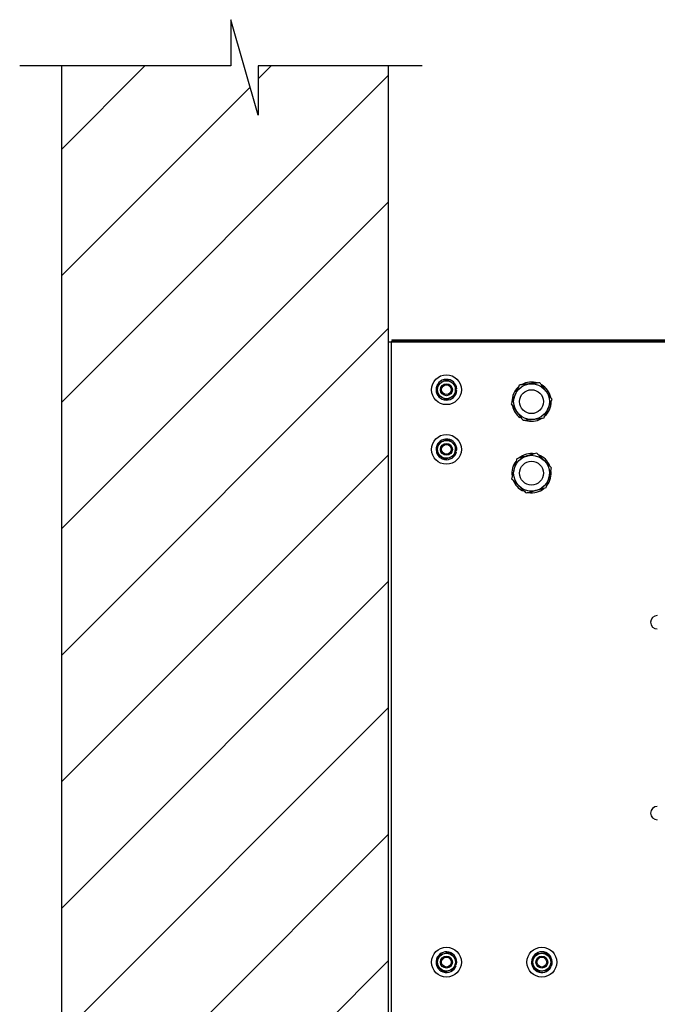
# Model space of a CAD drawing. Header units: inches. Extents: x 170 to 288, y 234 to 248.
# Tile 453 of 480: x 259.185 to 260.077, y 244.264 to 245.64. Entities that reach past the tile are written whole.
import ezdxf

# ---------------------------------------------------------------- set-up
doc = ezdxf.new("R2010")
doc.units = ezdxf.units.IN
doc.header["$LTSCALE"] = 0.25
doc.header["$MEASUREMENT"] = 0
doc.layers.add('ANNOTATIONS', color=1, linetype='Continuous')
doc.layers.add('STANDARD Z GUIDE MOTOR RH', color=7, linetype='Continuous')
doc.styles.add('ARIAL', font='arial.ttf', dxfattribs={"height": 0.09375})
doc.dimstyles.new('STANDARD$0', dxfattribs={"dimtxt": 0.09375, "dimasz": 0.09375, "dimexe": 0.03125, "dimexo": 0.046875, "dimgap": 0.09, "dimtad": 0, "dimtih": 1, "dimtoh": 1, "dimdec": 4, "dimzin": 0, "dimdsep": 46, "dimtxsty": 'ARIAL', "dimcen": 0.09, "dimadec": 0, "dimazin": 0, "dimtfac": 1, "dimtdec": 4, "dimtofl": 0, "dimtmove": 0, "dimatfit": 1, "dimfxl": 1, "dimtolj": 1, "dimtzin": 0, "dimarcsym": 0})

# ---------------------------------------------------------------- blocks, each defined once
blk = doc.blocks.new('*D54')
at = {"layer": 'ANNOTATIONS', "color": 0, "lineweight": -2, "transparency": 16777216}
for p, q in [((260.8644, 245.1923), (261.4626, 245.1923)), ((261.4314, 245.0986), (261.4314, 244.8066)), ((261.4314, 244.2375), (261.4314, 244.5295)), ((259.7477, 244.1438), (261.4626, 244.1438))]:
    blk.add_line(p, q, dxfattribs=at)
at = {"layer": 'ANNOTATIONS', "color": 0, "transparency": 16777216}
for points in [[(261.4158, 245.0986), (261.447, 245.0986), (261.4314, 245.1923)], [(261.4158, 244.2375), (261.447, 244.2375), (261.4314, 244.1438)]]:
    blk.add_solid(points, dxfattribs=at)
at = {"layer": 'defpoints', "color": 0, "transparency": 16777216}
for p in [(260.8175, 245.1923), (261.4314, 245.1923), (259.7008, 244.1438)]:
    blk.add_point(p, dxfattribs=at)
at = {"layer": 'ANNOTATIONS', "color": 0, "transparency": 16777216, "insert": (261.4314, 244.6681), "char_height": 0.09375, "attachment_point": 5, "style": 'ARIAL'}
blk.add_mtext('\\A1;HEADROOM', dxfattribs=at)

msp = doc.modelspace()

# ---------------------------------------------------------------- hatches: boundary and pattern name
at = {"layer": 'STANDARD Z GUIDE MOTOR RH'}
h = msp.add_hatch(dxfattribs=at)
h.set_pattern_fill('ANSI31', color=256)
h.set_pattern_definition([(45, (74.94964, 0), (-0.08838835, 0.08838835), [])])
h.paths.add_polyline_path([(259.70081, 245.57528), (259.51879, 245.57528), (259.51879, 245.50658), (259.48038, 245.63994), (259.48038, 245.57528), (259.24389, 245.57528), (259.24389, 244.14378), (259.70081, 244.14378)])

# ---------------------------------------------------------------- linework, layer by layer
for p, q in [((259.51879, 245.50658), (259.48038, 245.63994)), ((259.48038, 245.63994), (259.48038, 245.57528)), ((259.48038, 245.57528), (259.18519, 245.57528)), ((259.24389, 240.13944), (259.24389, 245.57528)), ((259.74777, 245.57528), (259.51879, 245.57528)), ((259.51879, 245.57528), (259.51879, 245.50658)), ((259.70081, 240.13944), (259.70081, 245.57528)), ((259.70103, 245.19505), (259.70081, 245.19505)), ((260.90061, 245.18944), (259.70081, 245.18944)), ((259.70478, 245.18944), (259.70478, 244.18944)), ((259.7057, 245.19232), (260.81748, 245.19232)), ((259.7057, 245.19232), (259.7057, 245.1916)), ((259.7057, 245.1916), (260.90133, 245.1916)), ((259.7057, 245.19016), (259.7057, 245.19088)), ((259.7057, 245.19088), (260.90133, 245.19088)), ((259.7057, 245.19016), (260.90081, 245.19016)), ((259.79436, 245.12376), (259.7963, 245.12391)), ((259.79436, 245.12179), (259.7963, 245.12164)), ((259.88537, 245.0849), (259.88465, 245.08392)), ((259.79405, 245.03649), (259.79594, 245.03603)), ((259.79436, 245.03843), (259.7963, 245.03828)), ((259.88892, 244.98272), (259.88837, 244.98164)), ((259.79357, 244.3183), (259.79539, 244.3176)), ((259.79413, 244.32018), (259.79603, 244.31978)), ((259.92612, 244.31662), (259.92781, 244.31567)), ((259.92695, 244.31841), (259.92877, 244.31773))]:
    msp.add_line(p, q, dxfattribs=at)
for centre, radius in [((259.78186, 245.12278), 0.02083), ((259.78186, 245.12278), 0.0125), ((259.78186, 245.12278), 0.00833), ((259.78186, 245.12278), 0.00681), ((259.90081, 245.10611), 0.025), ((259.90081, 245.10611), 0.01667), ((259.78186, 245.03944), 0.02083), ((259.78186, 245.03944), 0.0125), ((259.78186, 245.03944), 0.00833), ((259.78186, 245.03944), 0.00681), ((259.90081, 245.00611), 0.025), ((259.90081, 245.00611), 0.01667), ((259.78186, 244.32278), 0.02083), ((259.78186, 244.32278), 0.0125), ((259.9152, 244.32278), 0.02083), ((259.9152, 244.32278), 0.0125), ((259.78186, 244.32278), 0.00833), ((259.78186, 244.32278), 0.00681), ((259.9152, 244.32278), 0.00833), ((259.9152, 244.32278), 0.00681)]:
    msp.add_circle(centre, radius, dxfattribs=at)
for centre, radius, start, end in [((259.78186, 245.12278), 0.01448, 4.5, 355.5), ((259.90081, 245.10611), 0.02745, 72.27817, 119.75608), ((259.90081, 245.10611), 0.02745, 132.46555, 179.69006), ((259.90081, 245.10611), 0.02745, 12.05139, 59.83402), ((259.90081, 245.10611), 0.02745, 311.92135, 359.92293), ((259.90081, 245.10611), 0.02745, 192.61767, 233.92882), ((259.90081, 245.10611), 0.02745, 252.00411, 300.02196), ((259.78186, 245.03944), 0.01448, 355.3771, 346.3771), ((259.90081, 245.00611), 0.02745, 141.58845, 188.81296), ((259.90081, 245.00611), 0.02745, 81.40108, 128.87898), ((259.90081, 245.00611), 0.02745, 21.17429, 68.95692), ((259.90081, 245.00611), 0.02745, 321.04425, 9.04584), ((259.90081, 245.00611), 0.02745, 201.74057, 243.05172), ((259.90081, 245.00611), 0.02745, 261.12701, 309.14486), ((260.07666, 244.79778), 0.00938, 90, 270), ((260.07666, 244.53111), 0.00938, 90, 270), ((259.78186, 244.32278), 0.01448, 348.06164, 339.06164), ((259.9152, 244.32278), 0.01448, 339.59256, 330.59256)]:
    msp.add_arc(centre, radius, start, end, dxfattribs=at)
for points, knots in [([(259.76936, 245.12999), (259.77034, 245.13056), (259.77231, 245.1317), (259.77448, 245.13295), (259.77558, 245.13359), (259.77561, 245.1336)], [0, 0, 0, 0, 0.4843352, 0.9863241, 1, 1, 1, 1]), ([(259.77561, 245.1336), (259.77649, 245.13411), (259.77827, 245.13514), (259.78034, 245.13633), (259.78152, 245.13701), (259.78186, 245.13721)], [0, 0, 0, 0, 0.4062908, 0.8272692, 1, 1, 1, 1]), ([(259.78186, 245.13721), (259.78284, 245.13665), (259.78481, 245.13551), (259.78698, 245.13426), (259.78808, 245.13362), (259.78811, 245.1336)], [0, 0, 0, 0, 0.4843352, 0.9863241, 1, 1, 1, 1]), ([(259.78811, 245.1336), (259.78899, 245.1331), (259.79077, 245.13207), (259.79284, 245.13087), (259.79402, 245.13019), (259.79436, 245.12999)], [0, 0, 0, 0, 0.4062908, 0.8272671, 1, 1, 1, 1]), ([(259.76936, 245.12278), (259.76936, 245.12294), (259.76936, 245.12402), (259.76936, 245.12604), (259.76936, 245.12827), (259.76936, 245.12957), (259.76936, 245.12999)], [0, 0, 0, 0, 0.0665254, 0.4352803, 0.8145457, 1, 1, 1, 1]), ([(259.76936, 245.11556), (259.76936, 245.11617), (259.76936, 245.11762), (259.76936, 245.12003), (259.76936, 245.12185), (259.76936, 245.12278)], [0, 0, 0, 0, 0.26545671, 0.62807837, 1, 1, 1, 1]), ([(259.79436, 245.12278), (259.79436, 245.12294), (259.79436, 245.12402), (259.79436, 245.12604), (259.79436, 245.12827), (259.79436, 245.12957), (259.79436, 245.12999)], [0, 0, 0, 0, 0.0665254, 0.4352803, 0.8145457, 1, 1, 1, 1]), ([(259.79436, 245.11556), (259.79436, 245.11617), (259.79436, 245.11762), (259.79436, 245.12003), (259.79436, 245.12185), (259.79436, 245.12278)], [0, 0, 0, 0, 0.26545671, 0.62807837, 1, 1, 1, 1]), ([(259.88374, 245.12939), (259.88283, 245.12733), (259.88146, 245.12421), (259.87952, 245.11979), (259.87849, 245.11744), (259.87796, 245.11624), (259.87793, 245.11617)], [0, 0, 0, 0, 0.4839126, 0.7351938, 0.9863448, 1, 1, 1, 1]), ([(259.89809, 245.13096), (259.89776, 245.13093), (259.89561, 245.13069), (259.89159, 245.13025), (259.88716, 245.12976), (259.88458, 245.12948), (259.88374, 245.12939)], [0, 0, 0, 0, 0.06653236, 0.4352829, 0.81455329, 1, 1, 1, 1]), ([(259.91243, 245.13254), (259.91122, 245.1324), (259.90834, 245.13209), (259.90355, 245.13156), (259.89992, 245.13116), (259.89809, 245.13096)], [0, 0, 0, 0, 0.265458, 0.6280751, 1, 1, 1, 1]), ([(259.92097, 245.1209), (259.91978, 245.12253), (259.91734, 245.12585), (259.91451, 245.1297), (259.9129, 245.1319), (259.91243, 245.13254)], [0, 0, 0, 0, 0.40628858, 0.82726795, 1, 1, 1, 1]), ([(259.92951, 245.10926), (259.92818, 245.11107), (259.92616, 245.11382), (259.92331, 245.11772), (259.92179, 245.11978), (259.92101, 245.12084), (259.92097, 245.1209)], [0, 0, 0, 0, 0.4839122, 0.7351923, 0.9863399, 1, 1, 1, 1]), ([(259.77561, 245.11195), (259.77474, 245.11246), (259.77296, 245.11349), (259.77089, 245.11468), (259.76971, 245.11536), (259.76936, 245.11556)], [0, 0, 0, 0, 0.40629596, 0.82726927, 1, 1, 1, 1]), ([(259.78186, 245.10834), (259.78089, 245.10891), (259.77891, 245.11005), (259.77675, 245.1113), (259.77564, 245.11194), (259.77561, 245.11195)], [0, 0, 0, 0, 0.4843425, 0.9863264, 1, 1, 1, 1]), ([(259.78811, 245.11195), (259.78724, 245.11145), (259.78546, 245.11042), (259.78339, 245.10922), (259.78221, 245.10854), (259.78186, 245.10834)], [0, 0, 0, 0, 0.4062908, 0.8272692, 1, 1, 1, 1]), ([(259.79436, 245.11556), (259.79339, 245.115), (259.79141, 245.11386), (259.78925, 245.11261), (259.78814, 245.11197), (259.78811, 245.11195)], [0, 0, 0, 0, 0.4843374, 0.9863264, 1, 1, 1, 1]), ([(259.87793, 245.11617), (259.87711, 245.11432), (259.87546, 245.11056), (259.87353, 245.10618), (259.87244, 245.10369), (259.87212, 245.10296)], [0, 0, 0, 0, 0.4062897, 0.8272654, 1, 1, 1, 1]), ([(259.9237, 245.09605), (259.92451, 245.0979), (259.92617, 245.10166), (259.92809, 245.10604), (259.92919, 245.10854), (259.92951, 245.10926)], [0, 0, 0, 0, 0.4062912, 0.82726901, 1, 1, 1, 1]), ([(259.87212, 245.10296), (259.87345, 245.10115), (259.87546, 245.0984), (259.87832, 245.09451), (259.87984, 245.09244), (259.88062, 245.09138), (259.88066, 245.09132)], [0, 0, 0, 0, 0.4839098, 0.7351915, 0.9863398, 1, 1, 1, 1]), ([(259.91789, 245.08284), (259.91879, 245.08489), (259.92017, 245.08801), (259.92211, 245.09244), (259.92314, 245.09478), (259.92367, 245.09599), (259.9237, 245.09605)], [0, 0, 0, 0, 0.4839123, 0.7351939, 0.98634, 1, 1, 1, 1]), ([(259.88066, 245.09132), (259.88185, 245.08969), (259.88429, 245.08638), (259.88711, 245.08252), (259.88873, 245.08032), (259.88919, 245.07969)], [0, 0, 0, 0, 0.4062927, 0.8272673, 1, 1, 1, 1]), ([(259.90354, 245.08126), (259.90321, 245.08122), (259.90106, 245.08099), (259.89705, 245.08055), (259.89262, 245.08006), (259.89004, 245.07978), (259.88919, 245.07969)], [0, 0, 0, 0, 0.0665331, 0.4352838, 0.8145544, 1, 1, 1, 1]), ([(259.91789, 245.08284), (259.91667, 245.0827), (259.9138, 245.08239), (259.90901, 245.08186), (259.90538, 245.08146), (259.90354, 245.08126)], [0, 0, 0, 0, 0.2654582, 0.6280756, 1, 1, 1, 1]), ([(259.77067, 245.04855), (259.77171, 245.04895), (259.77385, 245.04977), (259.77618, 245.05066), (259.77738, 245.05111), (259.77741, 245.05112)], [0, 0, 0, 0, 0.4843406, 0.9863261, 1, 1, 1, 1]), ([(259.77741, 245.05112), (259.77835, 245.05148), (259.78027, 245.05222), (259.78251, 245.05307), (259.78378, 245.05355), (259.78415, 245.0537)], [0, 0, 0, 0, 0.4062921, 0.8272668, 1, 1, 1, 1]), ([(259.78415, 245.0537), (259.78502, 245.05299), (259.7868, 245.05155), (259.78873, 245.04997), (259.78972, 245.04916), (259.78975, 245.04914)], [0, 0, 0, 0, 0.4843393, 0.9863298, 1, 1, 1, 1]), ([(259.76838, 245.0343), (259.76847, 245.0349), (259.7687, 245.03633), (259.76909, 245.03871), (259.76938, 245.04051), (259.76952, 245.04143)], [0, 0, 0, 0, 0.26546, 0.6280758, 1, 1, 1, 1]), ([(259.76952, 245.04143), (259.76955, 245.04159), (259.76972, 245.04266), (259.77004, 245.04465), (259.77039, 245.04685), (259.7706, 245.04813), (259.77067, 245.04855)], [0, 0, 0, 0, 0.0665273, 0.4352814, 0.8145511, 1, 1, 1, 1]), ([(259.78975, 245.04914), (259.79053, 245.0485), (259.79213, 245.04721), (259.79399, 245.0457), (259.79504, 245.04484), (259.79535, 245.04459)], [0, 0, 0, 0, 0.4062932, 0.8272624, 1, 1, 1, 1]), ([(259.79306, 245.03034), (259.79316, 245.03094), (259.79339, 245.03237), (259.79377, 245.03475), (259.79406, 245.03655), (259.79421, 245.03746)], [0, 0, 0, 0, 0.265463, 0.628082, 1, 1, 1, 1]), ([(259.79421, 245.03746), (259.79423, 245.03763), (259.7944, 245.03869), (259.79472, 245.04069), (259.79508, 245.04289), (259.79528, 245.04417), (259.79535, 245.04459)], [0, 0, 0, 0, 0.0665376, 0.4352814, 0.8145511, 1, 1, 1, 1]), ([(259.77398, 245.02975), (259.77319, 245.03038), (259.7716, 245.03168), (259.76974, 245.03319), (259.76868, 245.03405), (259.76838, 245.0343)], [0, 0, 0, 0, 0.4062965, 0.8272691, 1, 1, 1, 1]), ([(259.77958, 245.02519), (259.7787, 245.0259), (259.77693, 245.02734), (259.775, 245.02892), (259.774, 245.02973), (259.77398, 245.02975)], [0, 0, 0, 0, 0.4843393, 0.9863278, 1, 1, 1, 1]), ([(259.78632, 245.02777), (259.78537, 245.02741), (259.78345, 245.02667), (259.78122, 245.02582), (259.77995, 245.02533), (259.77958, 245.02519)], [0, 0, 0, 0, 0.4062921, 0.827268, 1, 1, 1, 1]), ([(259.79306, 245.03034), (259.79201, 245.02994), (259.78988, 245.02912), (259.78755, 245.02823), (259.78635, 245.02778), (259.78632, 245.02777)], [0, 0, 0, 0, 0.4843406, 0.9863261, 1, 1, 1, 1]), ([(259.88026, 245.02638), (259.8797, 245.02421), (259.87884, 245.02091), (259.87762, 245.01624), (259.87697, 245.01376), (259.87664, 245.01248), (259.87662, 245.01242)], [0, 0, 0, 0, 0.48391172, 0.73519235, 0.98633977, 1, 1, 1, 1]), ([(259.89418, 245.03021), (259.89386, 245.03013), (259.89178, 245.02955), (259.88788, 245.02848), (259.88358, 245.0273), (259.88108, 245.02661), (259.88026, 245.02638)], [0, 0, 0, 0, 0.0665322, 0.4352827, 0.8145535, 1, 1, 1, 1]), ([(259.9081, 245.03405), (259.90692, 245.03372), (259.90413, 245.03295), (259.89948, 245.03167), (259.89596, 245.03071), (259.89418, 245.03021)], [0, 0, 0, 0, 0.265458, 0.6280748, 1, 1, 1, 1]), ([(259.91837, 245.02391), (259.91693, 245.02533), (259.914, 245.02822), (259.9106, 245.03158), (259.90866, 245.03349), (259.9081, 245.03405)], [0, 0, 0, 0, 0.4062921, 0.8272682, 1, 1, 1, 1]), ([(259.92865, 245.01377), (259.92705, 245.01535), (259.92462, 245.01774), (259.92118, 245.02114), (259.91936, 245.02294), (259.91842, 245.02386), (259.91837, 245.02391)], [0, 0, 0, 0, 0.48391201, 0.73519159, 0.98634127, 1, 1, 1, 1]), ([(259.87662, 245.01242), (259.87611, 245.01046), (259.87507, 245.00648), (259.87387, 245.00185), (259.87318, 244.99922), (259.87298, 244.99845)], [0, 0, 0, 0, 0.4062898, 0.8272667, 1, 1, 1, 1]), ([(259.92501, 244.9998), (259.92551, 245.00176), (259.92655, 245.00574), (259.92776, 245.01037), (259.92845, 245.013), (259.92865, 245.01377)], [0, 0, 0, 0, 0.4062902, 0.827267, 1, 1, 1, 1]), ([(259.87298, 244.99845), (259.87458, 244.99687), (259.87701, 244.99448), (259.88045, 244.99109), (259.88227, 244.98929), (259.88321, 244.98836), (259.88326, 244.98831)], [0, 0, 0, 0, 0.48391201, 0.73519159, 0.98634127, 1, 1, 1, 1]), ([(259.92136, 244.98584), (259.92193, 244.98801), (259.92279, 244.99131), (259.92401, 244.99598), (259.92466, 244.99847), (259.92499, 244.99974), (259.92501, 244.9998)], [0, 0, 0, 0, 0.483912, 0.7351927, 0.9863401, 1, 1, 1, 1]), ([(259.88326, 244.98831), (259.88469, 244.9869), (259.88762, 244.98401), (259.89103, 244.98065), (259.89297, 244.97873), (259.89353, 244.97818)], [0, 0, 0, 0, 0.40628907, 0.82726833, 1, 1, 1, 1]), ([(259.90745, 244.98201), (259.90713, 244.98192), (259.90504, 244.98135), (259.90115, 244.98027), (259.89685, 244.97909), (259.89435, 244.9784), (259.89353, 244.97818)], [0, 0, 0, 0, 0.0665322, 0.4352827, 0.8145535, 1, 1, 1, 1]), ([(259.92136, 244.98584), (259.92019, 244.98551), (259.9174, 244.98475), (259.91275, 244.98347), (259.90923, 244.9825), (259.90745, 244.98201)], [0, 0, 0, 0, 0.2654571, 0.62807562, 1, 1, 1, 1]), ([(259.77192, 244.33324), (259.77301, 244.3335), (259.77523, 244.33404), (259.77766, 244.33462), (259.7789, 244.33492), (259.77893, 244.33493)], [0, 0, 0, 0, 0.484341, 0.9863263, 1, 1, 1, 1]), ([(259.77893, 244.33493), (259.77991, 244.33517), (259.78191, 244.33565), (259.78424, 244.33621), (259.78556, 244.33653), (259.78595, 244.33662)], [0, 0, 0, 0, 0.4062935, 0.8272682, 1, 1, 1, 1]), ([(259.78595, 244.33662), (259.78672, 244.33581), (259.7883, 244.33415), (259.79002, 244.33234), (259.7909, 244.33142), (259.79092, 244.33139)], [0, 0, 0, 0, 0.4843406, 0.9863233, 1, 1, 1, 1]), ([(259.90386, 244.32804), (259.90393, 244.32819), (259.90438, 244.32917), (259.90523, 244.331), (259.90617, 244.33303), (259.90672, 244.3342), (259.9069, 244.33459)], [0, 0, 0, 0, 0.0665312, 0.4352809, 0.8145505, 1, 1, 1, 1]), ([(259.9069, 244.33459), (259.90802, 244.33469), (259.91029, 244.33489), (259.91278, 244.33511), (259.91405, 244.33523), (259.91409, 244.33523)], [0, 0, 0, 0, 0.48433944, 0.98632476, 1, 1, 1, 1]), ([(259.91409, 244.33523), (259.91509, 244.33532), (259.91714, 244.3355), (259.91952, 244.33571), (259.92088, 244.33583), (259.92128, 244.33587)], [0, 0, 0, 0, 0.4062916, 0.8272683, 1, 1, 1, 1]), ([(259.92128, 244.33587), (259.92192, 244.33495), (259.92323, 244.33308), (259.92467, 244.33104), (259.92541, 244.32999), (259.92542, 244.32996)], [0, 0, 0, 0, 0.4843387, 0.9863264, 1, 1, 1, 1]), ([(259.76783, 244.31939), (259.76801, 244.31998), (259.76841, 244.32137), (259.7691, 244.32368), (259.76961, 244.32543), (259.76987, 244.32632)], [0, 0, 0, 0, 0.2654602, 0.6280742, 1, 1, 1, 1]), ([(259.76987, 244.32632), (259.76992, 244.32647), (259.77023, 244.32751), (259.7708, 244.32945), (259.77143, 244.33159), (259.7718, 244.33283), (259.77192, 244.33324)], [0, 0, 0, 0, 0.0665316, 0.43528, 0.8145474, 1, 1, 1, 1]), ([(259.79092, 244.33139), (259.79162, 244.33066), (259.79304, 244.32917), (259.79468, 244.32744), (259.79562, 244.32645), (259.79589, 244.32616)], [0, 0, 0, 0, 0.4062922, 0.827267, 1, 1, 1, 1]), ([(259.79385, 244.31924), (259.7939, 244.3194), (259.79421, 244.32044), (259.79478, 244.32237), (259.79541, 244.32451), (259.79577, 244.32575), (259.79589, 244.32616)], [0, 0, 0, 0, 0.0665315, 0.4352841, 0.8145521, 1, 1, 1, 1]), ([(259.90082, 244.3215), (259.90108, 244.32205), (259.90169, 244.32336), (259.9027, 244.32555), (259.90347, 244.3272), (259.90386, 244.32804)], [0, 0, 0, 0, 0.265458, 0.628076, 1, 1, 1, 1]), ([(259.90497, 244.31559), (259.90439, 244.31642), (259.90321, 244.3181), (259.90183, 244.32006), (259.90105, 244.32117), (259.90082, 244.3215)], [0, 0, 0, 0, 0.4062924, 0.8272687, 1, 1, 1, 1]), ([(259.92542, 244.32996), (259.92601, 244.32914), (259.92719, 244.32745), (259.92856, 244.3255), (259.92935, 244.32438), (259.92957, 244.32406)], [0, 0, 0, 0, 0.4062945, 0.8272699, 1, 1, 1, 1]), ([(259.92653, 244.31751), (259.9266, 244.31766), (259.92706, 244.31864), (259.92791, 244.32047), (259.92885, 244.3225), (259.92939, 244.32367), (259.92957, 244.32406)], [0, 0, 0, 0, 0.066531, 0.43528404, 0.81455115, 1, 1, 1, 1]), ([(259.77281, 244.31416), (259.77211, 244.3149), (259.77069, 244.31639), (259.76904, 244.31812), (259.76811, 244.31911), (259.76783, 244.31939)], [0, 0, 0, 0, 0.4062922, 0.827267, 1, 1, 1, 1]), ([(259.77778, 244.30893), (259.77701, 244.30975), (259.77543, 244.3114), (259.77371, 244.31321), (259.77283, 244.31414), (259.77281, 244.31416)], [0, 0, 0, 0, 0.4843389, 0.9863234, 1, 1, 1, 1]), ([(259.78479, 244.31063), (259.78381, 244.31039), (259.78181, 244.30991), (259.77949, 244.30935), (259.77816, 244.30903), (259.77778, 244.30893)], [0, 0, 0, 0, 0.40629222, 0.82726824, 1, 1, 1, 1]), ([(259.79181, 244.31232), (259.79072, 244.31206), (259.7885, 244.31152), (259.78607, 244.31093), (259.78483, 244.31063), (259.78479, 244.31063)], [0, 0, 0, 0, 0.484341, 0.9863263, 1, 1, 1, 1]), ([(259.79181, 244.31232), (259.79198, 244.3129), (259.79239, 244.31429), (259.79307, 244.3166), (259.79359, 244.31835), (259.79385, 244.31924)], [0, 0, 0, 0, 0.2654603, 0.6280792, 1, 1, 1, 1]), ([(259.90912, 244.30969), (259.90847, 244.3106), (259.90716, 244.31247), (259.90572, 244.31452), (259.90499, 244.31556), (259.90497, 244.31559)], [0, 0, 0, 0, 0.4843387, 0.9863264, 1, 1, 1, 1]), ([(259.91631, 244.31033), (259.9153, 244.31024), (259.91325, 244.31005), (259.91087, 244.30984), (259.90951, 244.30972), (259.90912, 244.30969)], [0, 0, 0, 0, 0.4062932, 0.8272663, 1, 1, 1, 1]), ([(259.92349, 244.31097), (259.92238, 244.31087), (259.9201, 244.31067), (259.91762, 244.31044), (259.91634, 244.31033), (259.91631, 244.31033)], [0, 0, 0, 0, 0.4843384, 0.9863273, 1, 1, 1, 1]), ([(259.92349, 244.31097), (259.92375, 244.31152), (259.92436, 244.31283), (259.92538, 244.31502), (259.92614, 244.31667), (259.92653, 244.31751)], [0, 0, 0, 0, 0.2654625, 0.6280806, 1, 1, 1, 1])]:
    msp.add_open_spline(points, degree=3, knots=knots, dxfattribs=at)

# ---------------------------------------------------------------- dimensions: what is measured, and where the dimension line sits
at = {"layer": 'ANNOTATIONS'}
dim = msp.add_linear_dim(base=(261.43138, 245.19232), p1=(259.70081, 244.14378), p2=(260.81748, 245.19232), angle=90, text='HEADROOM', dimstyle='STANDARD$0', dxfattribs=at)
dim.commit()
dim.dimension.update_dxf_attribs({"geometry": '*D54', "text_midpoint": (261.43138, 244.66805)})

doc.saveas('drawing.dxf')
